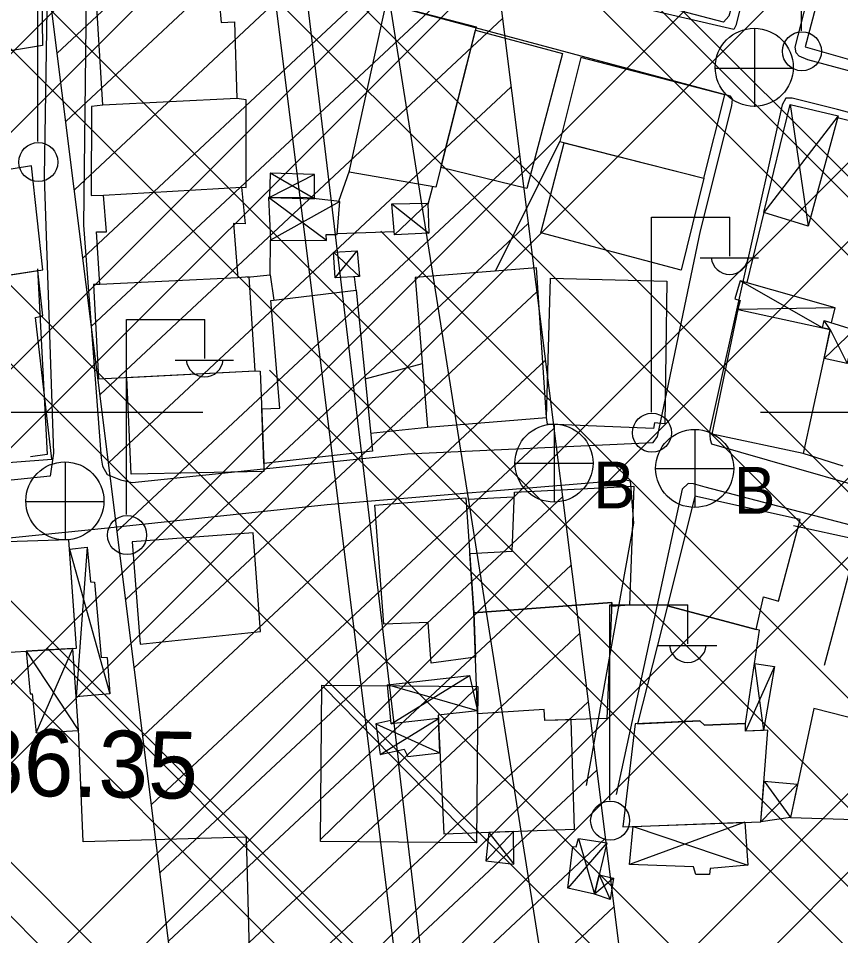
# Model space of a CAD drawing. Extents: x 417995 to 421451, y 4454518 to 4458015.
# Drawn here: x 420115.9 to 420189.6, y 4457660 to 4457742.2 of the extents above; entities that cross this region are included whole.
import ezdxf

# ---------------------------------------------------------------- set-up
doc = ezdxf.new("R2010")
doc.units = 0
for name, color, linetype in [('B_Ins_Halinde', 7, 'Continuous'), ('B_Kapi', 7, 'Continuous'), ('B_Mesken', 7, 'Continuous'), ('B_Sundurma', 7, 'Continuous'), ('B_Ticari', 7, 'Continuous'), ('Hat_ENH', 7, 'Continuous'), ('S_Elektrik_Diregi', 7, 'Continuous'), ('S_Pilon', 7, 'Continuous'), ('S_Rogar_Kapagi', 7, 'Continuous'), ('S_Rogar_Kapagi_Buski', 7, 'Continuous'), ('Sinir_Duvar_tek_tarafa_ait', 7, 'Continuous'), ('Sinir_Tel_bir_taraf', 7, 'Continuous'), ('SN_TR_SIVILASMA', 7, 'Continuous'), ('SN_TR_TASKIN', 7, 'Continuous'), ('TA_ENH_154', 7, 'Continuous'), ('TA_ENH_KORUMA', 7, 'Continuous'), ('TA_ENH_TARAMA', 7, 'Continuous'), ('TRFAT_DEPOLAMA', 7, 'Continuous'), ('Y_Kot_Noktasi', 7, 'Continuous'), ('Yol_Sose', 7, 'Continuous')]:
    doc.layers.add(name, color=color, linetype=linetype)

msp = doc.modelspace()

# ---------------------------------------------------------------- linework, layer by layer
at = {"layer": 'B_Ins_Halinde'}
msp.add_lwpolyline([(420126.096, 4457695.265), (420126.814, 4457686.117), (420137.608, 4457687.251), (420136.935, 4457696.094)], close=True, dxfattribs=at)
at = {"layer": 'B_Kapi'}
msp.add_lwpolyline([(420181.231, 4457718.52), (420182.752, 4457724.804)], dxfattribs=at)
at = {"layer": 'B_Mesken'}
for points in [[(420197.293, 4457750.455), (420189.791, 4457752.345), (420186.449, 4457739.671), (420194.372, 4457737.382)], [(420122.768, 4457745.701), (420130.027, 4457746.143), (420130.127, 4457745.082), (420133.785, 4457745.216), (420134.084, 4457741.848), (420135.274, 4457741.908), (420135.481, 4457735.027), (420123.451, 4457734.421)], [(420148.871, 4457743.539), (420156.933, 4457741.448), (420153.322, 4457727.067), (420145.564, 4457728.424)], [(420153.772, 4457728.858), (420156.864, 4457741.17), (420164.68, 4457739.064), (420161.484, 4457726.968)], [(420166.32, 4457738.698), (420164.431, 4457731.173), (420177.343, 4457727.898), (420179.225, 4457735.348)], [(420122.433, 4457726.33), (420123.538, 4457726.353), (420135.899, 4457727.074), (420136.31, 4457727.049), (420136.315, 4457734.919), (420135.481, 4457735.027), (420123.451, 4457734.421), (420122.464, 4457734.32)], [(420177.343, 4457727.898), (420175.324, 4457719.637), (420162.738, 4457722.99), (420164.842, 4457731.069)], [(420103.683, 4457726.822), (420104.665, 4457717.573), (420118.088, 4457719.657), (420117.075, 4457728.988)], [(420123.538, 4457726.353), (420135.899, 4457727.074), (420136.225, 4457723.797), (420135.175, 4457723.815), (420135.565, 4457718.957), (420123.188, 4457718.36), (420122.912, 4457723.074), (420123.795, 4457723.074)], [(420107.53, 4457718.018), (420109.07, 4457701.955), (420118.886, 4457702.707), (420117.421, 4457715.386), (420118.079, 4457715.547), (420117.629, 4457719.586)], [(420151.47, 4457718.979), (420152.589, 4457705.574), (420163.259, 4457706.44), (420162.355, 4457719.852)], [(420123.188, 4457718.36), (420122.64, 4457718.342), (420123.078, 4457709.895), (420137.111, 4457710.6), (420136.599, 4457719.043), (420135.565, 4457718.957)], [(420163.334, 4457705.843), (420163.259, 4457706.44), (420163.605, 4457718.916), (420174.037, 4457718.658), (420173.862, 4457705.868), (420172.918, 4457705.943), (420172.845, 4457705.456)], [(420138.523, 4457716.907), (420146.169, 4457717.832), (420147.642, 4457703.396), (420137.893, 4457702.291), (420137.707, 4457707.2), (420139.342, 4457707.252)], [(420180.423, 4457716.118), (420188.692, 4457714.308), (420186.262, 4457703.205), (420178.104, 4457704.926)], [(420137.891, 4457702.374), (420137.91, 4457701.595), (420125.998, 4457701.342), (420125.631, 4457710.024), (420137.111, 4457710.6), (420137.578, 4457710.591)], [(420156.359, 4457694.223), (420160.163, 4457694.436), (420160.368, 4457699.735), (420171.065, 4457700.279), (420170.686, 4457689.614), (420169.078, 4457689.485), (420169.094, 4457689.846), (420156.727, 4457688.903)], [(420147.842, 4457698.569), (420156.012, 4457699.22), (420156.727, 4457688.903), (420156.876, 4457684.95), (420152.91, 4457684.392), (420152.647, 4457688.057), (420148.651, 4457687.912)], [(420176.537, 4457699.369), (420174.086, 4457689.53), (420182.043, 4457687.427), (420182.689, 4457690.351), (420184.05, 4457689.967), (420185.981, 4457697.289)], [(420169.094, 4457689.846), (420168.644, 4457679.425), (420163.099, 4457679.253), (420163.047, 4457680.257), (420157.068, 4457679.868), (420156.727, 4457688.903)], [(420174.086, 4457689.53), (420171.394, 4457678.967), (420176.996, 4457679.222), (420177.413, 4457678.85), (420181.096, 4457678.995), (420182.341, 4457687.363), (420182.043, 4457687.427)], [(420153.533, 4457679.732), (420154.046, 4457669.083), (420165.757, 4457669.502), (420165.467, 4457679.326), (420163.099, 4457679.253), (420163.047, 4457680.257), (420157.068, 4457679.868), (420157.059, 4457680.121)], [(420187.212, 4457680.327), (420185.115, 4457670.564), (420197.544, 4457670.161), (420198.928, 4457677.34)], [(420171.198, 4457678.958), (420170.083, 4457669.725), (420182.471, 4457670.185), (420183.102, 4457678.386), (420181.1, 4457678.303), (420181.096, 4457678.995), (420177.413, 4457678.85), (420176.996, 4457679.222)]]:
    msp.add_lwpolyline(points, close=True, dxfattribs=at)
at = {"layer": 'B_Sundurma'}
for p, q in [((420185.092, 4457734.488), (420186.706, 4457723.575)), ((420189.387, 4457733.483), (420182.736, 4457724.809)), ((420142.458, 4457728.214), (420138.411, 4457726.156)), ((420142.431, 4457726.045), (420138.454, 4457728.338)), ((420143.524, 4457722.298), (420138.32, 4457726.157)), ((420144.726, 4457725.803), (420138.495, 4457722.326)), ((420149.375, 4457725.582), (420152.694, 4457722.945)), ((420152.59, 4457725.65), (420149.627, 4457722.794)), ((420146.479, 4457719.062), (420144.143, 4457721.262)), ((420144.302, 4457718.944), (420146.256, 4457721.387)), ((420187.998, 4457714.46), (420180.605, 4457718.697)), ((420189.113, 4457716.262), (420180.423, 4457716.118)), ((420188.692, 4457714.308), (420188.139, 4457715.125)), ((420190.82, 4457714.303), (420188.128, 4457711.729)), ((420188.692, 4457714.308), (420190.203, 4457711.274)), ((420120.465, 4457694.621), (420124.1, 4457681.651)), ((420122.06, 4457694.792), (420121.075, 4457681.37)), ((420116.584, 4457685.483), (420121.289, 4457678.362)), ((420117.494, 4457678.164), (420120.765, 4457685.717)), ((420181.896, 4457684.368), (420182.7, 4457678.369)), ((420183.684, 4457684.089), (420181.1, 4457678.303)), ((420149.332, 4457678.948), (420156.329, 4457683.28)), ((420157.059, 4457680.121), (420148.995, 4457682.451)), ((420148.323, 4457676.208), (420153.547, 4457679.434)), ((420147.93, 4457678.975), (420153.695, 4457676.363)), ((420185.755, 4457673.544), (420182.471, 4457670.185)), ((420182.75, 4457673.813), (420185.115, 4457670.564)), ((420181.027, 4457670.131), (420170.69, 4457666.359)), ((420171.008, 4457669.759), (420181.299, 4457666.297)), ((420157.798, 4457666.69), (420160.296, 4457669.307)), ((420158.069, 4457669.227), (420160.313, 4457666.382)), ((420166.102, 4457668.683), (420167.55, 4457663.697)), ((420168.647, 4457668.288), (420165.157, 4457664.219)), ((420167.962, 4457665.424), (420168.958, 4457663.199)), ((420169.25, 4457665.111), (420167.55, 4457663.697))]:
    msp.add_line(p, q, dxfattribs=at)
for points in [[(420185.092, 4457734.488), (420189.387, 4457733.483), (420186.706, 4457723.575), (420182.736, 4457724.809)], [(420142.431, 4457726.045), (420142.458, 4457728.214), (420138.454, 4457728.338), (420138.411, 4457726.156)], [(420144.481, 4457722.852), (420144.726, 4457725.803), (420141.781, 4457726.113), (420138.32, 4457726.157), (420138.495, 4457722.326), (420143.524, 4457722.298), (420143.495, 4457722.826)], [(420149.375, 4457725.582), (420152.59, 4457725.65), (420152.694, 4457722.945), (420149.627, 4457722.794)], [(420146.479, 4457719.062), (420144.302, 4457718.944), (420144.143, 4457721.262), (420146.256, 4457721.387)], [(420188.799, 4457714.922), (420189.113, 4457716.262), (420180.605, 4457718.697), (420180.119, 4457717.059), (420180.606, 4457716.927), (420180.428, 4457716.258), (420180.423, 4457716.118), (420187.998, 4457714.46), (420188.139, 4457715.125)], [(420187.998, 4457714.46), (420188.139, 4457715.125), (420190.82, 4457714.303), (420190.203, 4457711.274), (420188.128, 4457711.729), (420188.692, 4457714.308)], [(420120.465, 4457694.621), (420122.06, 4457694.792), (420122.371, 4457691.695), (420122.71, 4457691.667), (420123.313, 4457684.924), (420123.861, 4457684.92), (420124.1, 4457681.651), (420121.075, 4457681.37), (420120.765, 4457685.717), (420121.106, 4457685.736)], [(420116.584, 4457685.483), (420116.953, 4457681.648), (420117.13, 4457681.65), (420117.494, 4457678.164), (420121.289, 4457678.362), (420120.765, 4457685.717)], [(420181.896, 4457684.368), (420183.684, 4457684.089), (420182.7, 4457678.369), (420181.1, 4457678.303), (420181.096, 4457678.995)], [(420157.059, 4457680.121), (420153.533, 4457679.732), (420153.547, 4457679.434), (420149.332, 4457678.948), (420148.995, 4457682.451), (420156.329, 4457683.28)], [(420149.332, 4457678.948), (420149.301, 4457679.273), (420147.93, 4457678.975), (420148.323, 4457676.208), (420150.488, 4457676.703), (420150.805, 4457676.036), (420153.695, 4457676.363), (420153.547, 4457679.434), (420149.332, 4457678.948)], [(420182.75, 4457673.813), (420185.755, 4457673.544), (420185.115, 4457670.564), (420182.471, 4457670.185)], [(420171.008, 4457669.759), (420181.027, 4457670.131), (420181.299, 4457666.297), (420177.927, 4457665.974), (420177.87, 4457665.442), (420176.636, 4457665.452), (420176.422, 4457666.14), (420170.69, 4457666.359)], [(420158.069, 4457669.227), (420157.798, 4457666.69), (420160.313, 4457666.382), (420160.296, 4457669.307)], [(420166.102, 4457668.683), (420168.647, 4457668.288), (420167.55, 4457663.697), (420165.157, 4457664.219), (420165.603, 4457667.954), (420165.893, 4457667.917)], [(420167.962, 4457665.424), (420169.25, 4457665.111), (420168.958, 4457663.199), (420167.55, 4457663.697)]]:
    msp.add_lwpolyline(points, close=True, dxfattribs=at)
at = {"layer": 'B_Ticari'}
msp.add_lwpolyline([(420114.873, 4457695.294), (420115.098, 4457685.4), (420121.106, 4457685.736), (420120.404, 4457695.46)], close=True, dxfattribs=at)
at = {"layer": 'Hat_ENH'}
for points in [[(420136.494, 4457787.775), (420149.963, 4457675.534)], [(420200.246, 4457421.302), (420142.233, 4457787.714)], [(420200.246, 4457421.302), (420179.264, 4457429.349), (420149.963, 4457675.534)]]:
    msp.add_lwpolyline(points, dxfattribs=at)
at = {"layer": 'S_Elektrik_Diregi'}
for p, q in [((420186.11, 4457741.101), (420186.11, 4457758.601)), ((420117.647, 4457731.165), (420117.647, 4457748.665)), ((420172.667, 4457706.897), (420172.667, 4457724.397)), ((420172.667, 4457724.397), (420179.667, 4457724.397)), ((420179.667, 4457720.897), (420179.667, 4457724.397)), ((420177.007, 4457720.757), (420182.257, 4457720.757)), ((420125.6, 4457697.719), (420125.6, 4457715.219)), ((420125.6, 4457715.219), (420132.6, 4457715.219)), ((420132.6, 4457711.719), (420132.6, 4457715.219)), ((420129.94, 4457711.579), (420135.19, 4457711.579)), ((420168.914, 4457672.119), (420168.914, 4457689.619)), ((420168.914, 4457689.619), (420175.914, 4457689.619)), ((420175.914, 4457686.119), (420175.914, 4457689.619)), ((420173.254, 4457685.979), (420178.504, 4457685.979))]:
    msp.add_line(p, q, dxfattribs=at)
for centre in [(420186.146, 4457739.266), (420117.683, 4457729.33), (420172.703, 4457705.061), (420125.636, 4457695.884), (420168.95, 4457670.283)]:
    msp.add_circle(centre, 1.75, dxfattribs=at)
for centre in [(420179.667, 4457720.909), (420132.601, 4457711.732), (420175.915, 4457686.132)]:
    msp.add_arc(centre, 1.658, 184.83843, 355.14641, dxfattribs=at)
at = {"layer": 'S_Pilon'}
for p, q in [((420142.971, 4457668.596), (420156.916, 4457682.123)), ((420156.969, 4457668.297), (420143.267, 4457682.244))]:
    msp.add_line(p, q, dxfattribs=at)
msp.add_lwpolyline([(420142.969, 4457668.421), (420143.093, 4457682.42), (420157.093, 4457682.297), (420156.969, 4457668.297), (420142.969, 4457668.421)], dxfattribs=at)
at = {"layer": 'S_Rogar_Kapagi'}
for p, q in [((420181.924, 4457734.297), (420181.924, 4457741.297)), ((420178.354, 4457737.762), (420185.354, 4457737.762)), ((420120.112, 4457695.417), (420120.112, 4457702.417)), ((420116.542, 4457698.882), (420123.542, 4457698.882))]:
    msp.add_line(p, q, dxfattribs=at)
for centre in [(420181.871, 4457737.826), (420120.059, 4457698.946)]:
    msp.add_circle(centre, 3.5, dxfattribs=at)
at = {"layer": 'S_Rogar_Kapagi_Buski'}
for p, q in [((420163.917, 4457705.843), (420163.917, 4457698.843)), ((420176.532, 4457705.364), (420176.532, 4457698.364)), ((420160.417, 4457702.343), (420167.417, 4457702.343)), ((420173.032, 4457701.864), (420180.032, 4457701.864))]:
    msp.add_line(p, q, dxfattribs=at)
for centre in [(420163.917, 4457702.343), (420176.532, 4457701.864)]:
    msp.add_circle(centre, 3.5, dxfattribs=at)
at = {"layer": 'Sinir_Duvar_tek_tarafa_ait'}
for points in [[(420182.36, 4457753.549), (420182.746, 4457753.476), (420179.607, 4457742.401), (420179.102, 4457741.877), (420168.843, 4457744.582)], [(420189.344, 4457733.321), (420198.535, 4457730.988)], [(420158.657, 4457719.556), (420164.431, 4457731.173)], [(420144.616, 4457725.815), (420145.591, 4457728.551)], [(420153.022, 4457727.12), (420152.595, 4457725.516)], [(420149.603, 4457723.064), (420144.485, 4457722.905)], [(420138.481, 4457719.232), (420138.495, 4457722.326)], [(420117.594, 4457719.744), (420118.482, 4457703.125), (420116.977, 4457702.9)], [(420136.399, 4457719.026), (420138.481, 4457719.232), (420138.796, 4457716.94)], [(420146.169, 4457717.832), (420146.036, 4457719.038)], [(420146.979, 4457709.901), (420152.114, 4457711.272)], [(420147.475, 4457705.032), (420152.589, 4457705.574)], [(420189.848, 4457702.063), (420186.262, 4457703.205)], [(420156.201, 4457699.105), (420160.286, 4457699.304)], [(420185.385, 4457696.758), (420191.166, 4457695.477), (420188.125, 4457684.189)], [(420137.067, 4457641.481), (420136.348, 4457668.79), (420121.696, 4457668.367), (420121.279, 4457678.501)]]:
    msp.add_lwpolyline(points, dxfattribs=at)
at = {"layer": 'Sinir_Tel_bir_taraf'}
msp.add_lwpolyline([(420108.868, 4457751.077), (420110.067, 4457752.198), (420117.895, 4457750.294), (420118.052, 4457739.796), (420099.605, 4457736.739)], dxfattribs=at)
at = {"layer": 'SN_TR_SIVILASMA'}
for p, q in [((421283.445, 4456633.004), (420168.354, 4457748.095)), ((421282.982, 4456588.566), (420148.398, 4457723.15)), ((421282.75, 4456566.347), (420138.42, 4457710.677)), ((421282.287, 4456521.909), (420118.464, 4457685.732)), ((421282.055, 4456499.69), (420108.486, 4457673.259))]:
    msp.add_line(p, q, dxfattribs=at)
at = {"layer": 'SN_TR_TASKIN'}
for p, q in [((420032.431, 4457706.904), (420132.431, 4457706.904)), ((420182.431, 4457706.904), (420282.431, 4457706.904))]:
    msp.add_line(p, q, dxfattribs=at)
at = {"layer": 'TA_ENH_154'}
msp.add_lwpolyline([(419862.826, 4455014.236), (420170.138, 4456613.602), (420230.682, 4456928.68), (420176.893, 4457440.836), (420133.437, 4457787.809)], dxfattribs=at)
at = {"layer": 'TA_ENH_KORUMA'}
msp.add_line((420157.021, 4457438.549), (420113.358, 4457787.179), dxfattribs=at)
msp.add_lwpolyline([(420153.622, 4457787.596), (420196.765, 4457443.124), (420250.885, 4456927.819), (420189.78, 4456609.828), (419883.153, 4455014.021)], dxfattribs=at)
at = {"layer": 'TA_ENH_TARAMA'}
for p, q in [((420119.378, 4457739.111), (420155.47, 4457772.84)), ((420120.145, 4457732.984), (420156.238, 4457766.713)), ((420120.913, 4457726.857), (420157.005, 4457760.586)), ((420121.68, 4457720.73), (420157.772, 4457754.459)), ((420122.447, 4457714.603), (420158.54, 4457748.332)), ((420123.215, 4457708.476), (420159.307, 4457742.205)), ((420123.982, 4457702.349), (420160.074, 4457736.078)), ((420124.75, 4457696.222), (420160.842, 4457729.951)), ((420125.517, 4457690.095), (420161.609, 4457723.824)), ((420126.284, 4457683.968), (420162.377, 4457717.697)), ((420127.052, 4457677.841), (420163.144, 4457711.57)), ((420127.819, 4457671.714), (420163.911, 4457705.443)), ((420128.586, 4457665.587), (420164.679, 4457699.316)), ((420129.354, 4457659.46), (420165.446, 4457693.189)), ((420130.121, 4457653.333), (420166.213, 4457687.062)), ((420130.888, 4457647.206), (420166.981, 4457680.935)), ((420131.656, 4457641.079), (420167.748, 4457674.808)), ((420132.423, 4457634.952), (420168.515, 4457668.681)), ((420133.19, 4457628.825), (420169.283, 4457662.554))]:
    msp.add_line(p, q, dxfattribs=at)
at = {"layer": 'TRFAT_DEPOLAMA'}
for p, q in [((420066.171, 4457788.52), (420220.026, 4457634.665)), ((420073.317, 4457788.445), (420222.063, 4457639.7)), ((420094.757, 4457788.218), (420228.173, 4457654.803)), ((420101.904, 4457788.143), (420230.21, 4457659.837)), ((420096.421, 4457663.701), (420219.618, 4457786.898)), ((420097.961, 4457658.17), (420226.615, 4457786.824)), ((420102.583, 4457641.579), (420247.606, 4457786.602)), ((420104.124, 4457636.049), (420254.603, 4457786.528)), ((420108.746, 4457619.458), (420267.499, 4457778.211)), ((420084.095, 4457707.944), (420147.847, 4457771.695)), ((420110.287, 4457613.927), (420264.597, 4457768.237)), ((420068.093, 4457765.385), (420213.916, 4457619.562)), ((420085.636, 4457702.413), (420147.847, 4457764.624)), ((420070.823, 4457755.584), (420211.879, 4457614.528)), ((420090.258, 4457685.822), (420153.516, 4457749.08)), ((420091.798, 4457680.292), (420160.587, 4457749.08)), ((420162.179, 4457749.08), (420236.32, 4457674.94)), ((420169.251, 4457749.08), (420238.357, 4457679.974)), ((420114.909, 4457597.336), (420255.889, 4457738.316)), ((420116.45, 4457591.806), (420252.986, 4457728.343)), ((420079.015, 4457726.179), (420205.769, 4457599.425)), ((420081.746, 4457716.377), (420203.732, 4457594.391)), ((420089.938, 4457686.972), (420188.901, 4457588.008))]:
    msp.add_line(p, q, dxfattribs=at)
at = {"layer": 'Yol_Sose'}
for points in [[(420109.609, 4457788.059), (420120.243, 4457786.825), (420137.249, 4457784.125), (420165.157, 4457779.612), (420183.365, 4457776.489), (420187.282, 4457775.953), (420188.088, 4457775.719), (420188.675, 4457775.361), (420189.117, 4457774.753), (420189.175, 4457773.565), (420183.716, 4457755.036), (420182.629, 4457751.1), (420180.214, 4457741.581), (420180.029, 4457741.216), (420156.14, 4457746.777), (420144.705, 4457749.178), (420129.822, 4457752.065), (420113.747, 4457756.35), (420069.217, 4457767.096), (420064.687, 4457768.489), (420063.76, 4457770.112), (420061.611, 4457777.95), (420059.245, 4457787.1), (420059.259, 4457788.591)], [(420166.823, 4457673.417), (420171.074, 4457696.939), (420170.826, 4457700.069), (420170.774, 4457700.725), (420170.336, 4457700.802), (420143.593, 4457698.585), (420123.902, 4457696.499), (420093.539, 4457693.429), (420092.575, 4457693.295), (420089.404, 4457692.482), (420088.755, 4457692.227), (420088.423, 4457691.878), (420088.99, 4457688.939)], [(420201.739, 4457674.816), (420206.081, 4457691.912), (420206.029, 4457692.273), (420205.03, 4457692.971), (420177.46, 4457700.186), (420176.42, 4457700.475), (420175.95, 4457700.525), (420175.421, 4457699.99), (420169.505, 4457672.627)]]:
    msp.add_lwpolyline(points, dxfattribs=at)
for points in [[(420263.881, 4457743.946), (420258.642, 4457727.094), (420257.571, 4457724.43), (420256.924, 4457723.316), (420256.236, 4457722.385), (420255.61, 4457722.068), (420254.22, 4457721.832), (420236.517, 4457726.776), (420202.788, 4457734.178), (420186.686, 4457738.507), (420185.887, 4457738.829), (420185.62, 4457739.124), (420185.552, 4457739.634), (420191.636, 4457763.373), (420191.836, 4457763.588), (420192.465, 4457763.639), (420224.64, 4457757.615), (420227.93, 4457757.263), (420255.975, 4457751.209), (420262.933, 4457749.251), (420264.149, 4457748.647), (420264.719, 4457748.113), (420264.653, 4457747.174), (420264.447, 4457746.605)], [(420087.803, 4457699.449), (420083.752, 4457700.167), (420082.672, 4457701.323), (420081.268, 4457707.391), (420070.769, 4457744.461), (420066.827, 4457758.225), (420067.257, 4457759.734), (420068.536, 4457760.843), (420068.845, 4457761.045), (420070.826, 4457761.503), (420075.488, 4457761.547), (420086.996, 4457758.442), (420106.732, 4457753.646), (420118.252, 4457750.696), (420118.563, 4457750.544), (420118.218, 4457728.053), (420119.032, 4457703.219), (420118.752, 4457701.175), (420107.397, 4457699.997), (420095.293, 4457698.995)], [(420132.467, 4457748.255), (420125.423, 4457749.661), (420124.025, 4457749.929), (420122.908, 4457750.049), (420122.47, 4457749.829), (420122.035, 4457749.344), (420121.726, 4457723.685), (420123.324, 4457702.788), (420123.429, 4457702.068), (420123.858, 4457701.312), (420125.056, 4457700.829), (420126.102, 4457700.598), (420150.77, 4457703.156), (420172.82, 4457704.191), (420173.2, 4457704.712), (420173.359, 4457705.404), (420177.056, 4457723.161), (420179.852, 4457734.362), (420179.914, 4457734.976), (420179.732, 4457735.232), (420145.62, 4457744.42)], [(420189.324, 4457734.056), (420185.267, 4457735.052), (420184.703, 4457735.054), (420184.377, 4457734.468), (420177.848, 4457705.159), (420177.924, 4457704.442), (420178.035, 4457704.075), (420198.206, 4457698.275), (420222.884, 4457692.701), (420245.143, 4457687.003), (420245.202, 4457686.996), (420245.961, 4457688.63), (420254.575, 4457716.827), (420254.572, 4457717.094), (420253.952, 4457717.426), (420230.9, 4457723.21), (420203.638, 4457730.244)]]:
    msp.add_lwpolyline(points, close=True, dxfattribs=at)

# ---------------------------------------------------------------- texts
at = {"layer": 'S_Rogar_Kapagi_Buski'}
for p in [(420167.417, 4457698.278), (420180.032, 4457697.799)]:
    msp.add_text('B', height=4.2, dxfattribs=at).set_placement(p)
at = {"layer": 'Y_Kot_Noktasi'}
msp.add_text('86.35', height=6, rotation=359.00117, dxfattribs=at).set_placement((420111.872, 4457672.579))

doc.saveas('drawing.dxf')
